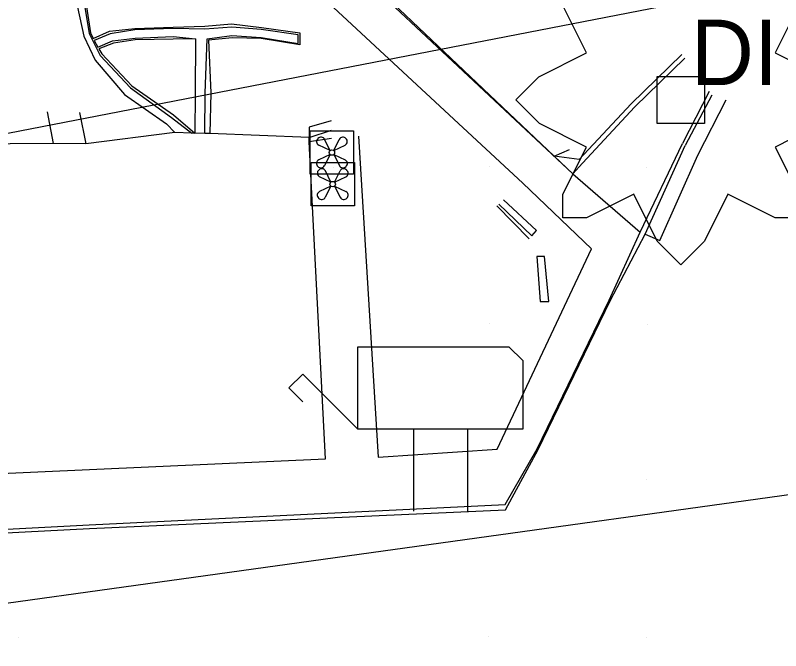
# Model space of a CAD drawing. Extents: x 1602514 to 1609837, y 863887 to 871157.
# Drawn here: x 1604878.4 to 1604951.5, y 866557.7 to 866618.4 of the extents above; entities that cross this region are included whole.
import ezdxf

# ---------------------------------------------------------------- set-up
doc = ezdxf.new("R2010")
doc.units = 0
for name, color, linetype in [('Drainage-Structures', 7, 'Continuous'), ('Environmental-New trees', 7, 'Continuous'), ('Survey-Buildings', 7, 'Continuous'), ('Survey-Curbs', 7, 'Continuous'), ('Survey-Edge of pavement', 7, 'Continuous'), ('Survey-Miscellaneous roadside', 7, 'Continuous'), ('Survey-Ridge Lines', 7, 'Continuous'), ('Survey-Sidewalks', 7, 'Continuous'), ('Survey-Signs', 7, 'Continuous'), ('Survey-Spot dirt', 7, 'Continuous'), ('Survey-Walls', 7, 'Continuous'), ('Text General Notes', 7, 'Continuous'), ('USER-Air conditioner', 7, 'Continuous')]:
    doc.layers.add(name, color=color, linetype=linetype)

msp = doc.modelspace()

# ---------------------------------------------------------------- linework, layer by layer
at = {"layer": 'Environmental-New trees'}
msp.add_lwpolyline([(1604953.086, 866619.157), (1604950.919, 866614.832), (1604955.42, 866612.581), (1604957.669, 866610.331), (1604955.478, 866608.139), (1604950.919, 866605.83), (1604953.169, 866601.33), (1604953.169, 866599.079), (1604950.919, 866599.079), (1604946.418, 866601.33), (1604944.168, 866596.829), (1604941.917, 866594.579), (1604939.667, 866596.829), (1604937.417, 866601.33), (1604932.916, 866599.079), (1604930.666, 866599.079), (1604930.666, 866601.33), (1604932.916, 866605.83), (1604928.415, 866608.081), (1604926.165, 866610.331), (1604928.357, 866612.523), (1604932.916, 866614.832), (1604930.666, 866619.332)], dxfattribs=at)
msp.add_lwpolyline([(1604953.086, 866619.157), (1604950.919, 866614.832), (1604955.42, 866612.581), (1604957.669, 866610.331), (1604955.478, 866608.139), (1604950.919, 866605.83), (1604953.169, 866601.33), (1604953.169, 866599.079), (1604950.919, 866599.079), (1604946.418, 866601.33), (1604944.168, 866596.829), (1604941.917, 866594.579), (1604939.667, 866596.829), (1604937.417, 866601.33), (1604932.916, 866599.079), (1604930.666, 866599.079), (1604930.666, 866601.33), (1604932.916, 866605.83), (1604928.415, 866608.081), (1604926.165, 866610.331), (1604928.357, 866612.523), (1604932.916, 866614.832), (1604930.666, 866619.332)], dxfattribs=at)
msp.add_lwpolyline([(1604939.667, 866612.581), (1604944.168, 866612.581), (1604944.168, 866608.081), (1604939.667, 866608.081)], close=True, dxfattribs=at)
msp.add_lwpolyline([(1604939.667, 866612.581), (1604944.168, 866612.581), (1604944.168, 866608.081), (1604939.667, 866608.081)], close=True, dxfattribs=at)
at = {"layer": 'Survey-Buildings'}
msp.add_lwpolyline([(1604819.235, 866572.056), (1604907.987, 866576.061), (1604906.436, 866606.324), (1604906.439, 866606.745), (1604896.952, 866607.126), (1604896.474, 866607.138), (1604895.506, 866607.162), (1604895.225, 866607.168), (1604893.618, 866607.208), (1604885.107, 866606.142), (1604881.996, 866606.178), (1604861.428, 866606.023), (1604865.452, 866611.073), (1604852.186, 866621.954), (1604847.626, 866617.124), (1604845.774, 866644.977)], dxfattribs=at)
msp.add_lwpolyline([(1604819.235, 866572.056), (1604907.987, 866576.061), (1604906.436, 866606.324), (1604906.439, 866606.745), (1604896.952, 866607.126), (1604896.474, 866607.138), (1604895.506, 866607.162), (1604895.225, 866607.168), (1604893.618, 866607.208), (1604885.107, 866606.142), (1604881.996, 866606.178), (1604861.428, 866606.023), (1604865.452, 866611.073), (1604852.186, 866621.954), (1604847.626, 866617.124), (1604845.774, 866644.977)], dxfattribs=at)
at = {"layer": 'Survey-Curbs'}
for p, q in [((1604906.259, 866627.087), (1604931.609, 866603.277)), ((1604906.259, 866627.087), (1604931.609, 866603.277)), ((1604944.624, 866611.138), (1604942.081, 866606.174)), ((1604944.624, 866611.138), (1604942.081, 866606.174)), ((1604944.883, 866610.784), (1604942.335, 866605.978)), ((1604944.883, 866610.784), (1604942.335, 866605.978)), ((1604938.526, 866597.505), (1604942.335, 866605.978)), ((1604938.526, 866597.505), (1604942.335, 866605.978)), ((1604932.204, 866604.632), (1604929.829, 866604.964)), ((1604932.204, 866604.632), (1604929.829, 866604.964))]:
    msp.add_line(p, q, dxfattribs=at)
for points in [[(1604942.028, 866614.682), (1604937.173, 866609.951), (1604932.204, 866604.632)], [(1604942.028, 866614.682), (1604937.173, 866609.951), (1604932.204, 866604.632)], [(1604942.289, 866614.325), (1604937.53, 866609.677), (1604932.522, 866604.301)], [(1604942.289, 866614.325), (1604937.53, 866609.677), (1604932.522, 866604.301)], [(1604935.077, 866591.202), (1604938.038, 866597.715), (1604942.081, 866606.174)], [(1604935.077, 866591.202), (1604938.038, 866597.715), (1604942.081, 866606.174)], [(1604932.522, 866604.301), (1604931.609, 866603.277), (1604929.829, 866604.964)], [(1604932.522, 866604.301), (1604931.609, 866603.277), (1604929.829, 866604.964)], [(1604819.27, 866566.457), (1604844.318, 866567.606), (1604885.439, 866569.774), (1604925.149, 866571.707), (1604928.212, 866577.007), (1604935.077, 866591.202)], [(1604819.27, 866566.457), (1604844.318, 866567.606), (1604885.439, 866569.774), (1604925.149, 866571.707), (1604928.212, 866577.007), (1604935.077, 866591.202)]]:
    msp.add_lwpolyline(points, dxfattribs=at)
at = {"layer": 'Survey-Edge of pavement'}
for points in [[(1604891.619, 866660.53), (1604882.554, 866651.017), (1604885.413, 866647.596), (1604906.387, 866627.221), (1604929.829, 866604.964), (1604931.283, 866605.596)], [(1604891.619, 866660.53), (1604882.554, 866651.017), (1604885.413, 866647.596), (1604906.387, 866627.221), (1604929.829, 866604.964), (1604931.283, 866605.596)], [(1604811.464, 866564.262), (1604813.832, 866564.605), (1604814.186, 866565.743), (1604844.33, 866567.266), (1604885.468, 866569.404), (1604925.186, 866571.182), (1604928.309, 866576.956), (1604935.178, 866591.139), (1604938.526, 866597.505), (1604939.897, 866596.913), (1604943.538, 866605.052), (1604946.257, 866610.345)], [(1604811.464, 866564.262), (1604813.832, 866564.605), (1604814.186, 866565.743), (1604844.33, 866567.266), (1604885.468, 866569.404), (1604925.186, 866571.182), (1604928.309, 866576.956), (1604935.178, 866591.139), (1604938.526, 866597.505), (1604939.897, 866596.913), (1604943.538, 866605.052), (1604946.257, 866610.345)]]:
    msp.add_lwpolyline(points, dxfattribs=at)
at = {"layer": 'Survey-Miscellaneous roadside'}
for p, q in [((1604916.384, 866578.887), (1604916.384, 866571.074)), ((1604916.384, 866578.887), (1604916.384, 866571.074)), ((1604921.571, 866571.074), (1604921.571, 866578.887)), ((1604921.571, 866571.074), (1604921.571, 866578.887))]:
    msp.add_line(p, q, dxfattribs=at)
msp.add_lwpolyline([(1604905.82, 866581.513), (1604904.508, 866582.825), (1604905.82, 866584.138), (1604911.071, 866578.887), (1604911.071, 866586.763), (1604925.509, 866586.763), (1604926.822, 866585.45), (1604926.822, 866578.887), (1604911.071, 866578.887)], dxfattribs=at)
msp.add_lwpolyline([(1604905.82, 866581.513), (1604904.508, 866582.825), (1604905.82, 866584.138), (1604911.071, 866578.887), (1604911.071, 866586.763), (1604925.509, 866586.763), (1604926.822, 866585.45), (1604926.822, 866578.887), (1604911.071, 866578.887)], dxfattribs=at)
at = {"layer": 'Survey-Ridge Lines'}
for p, q in [((1604906.436, 866606.324), (1604906.439, 866606.745)), ((1604906.436, 866606.324), (1604906.439, 866606.745)), ((1604908.575, 866606.66), (1604906.436, 866606.324)), ((1604908.575, 866606.66), (1604906.436, 866606.324)), ((1604927.422, 866597.051), (1604924.34, 866600.211)), ((1604927.422, 866597.051), (1604924.34, 866600.211))]:
    msp.add_line(p, q, dxfattribs=at)
for points in [[(1604880.433, 866633.379), (1604878.093, 866636.88), (1604878.931, 866637.385), (1604881.321, 866633.883), (1604883.306, 866630.418), (1604884.392, 866626.91), (1604884.853, 866621.324), (1604885.571, 866616.747), (1604885.814, 866616.183), (1604887.359, 866616.898), (1604889.788, 866617.144), (1604893.434, 866617.274), (1604896.461, 866617.382), (1604899.028, 866617.587), (1604901.871, 866617.246), (1604905.537, 866616.73), (1604905.537, 866615.576), (1604901.839, 866616.203), (1604899.072, 866616.262), (1604896.812, 866616.04), (1604897.032, 866610.991), (1604896.952, 866607.126)], [(1604880.433, 866633.379), (1604878.093, 866636.88), (1604878.931, 866637.385), (1604881.321, 866633.883), (1604883.306, 866630.418), (1604884.392, 866626.91), (1604884.853, 866621.324), (1604885.571, 866616.747), (1604885.814, 866616.183), (1604887.359, 866616.898), (1604889.788, 866617.144), (1604893.434, 866617.274), (1604896.461, 866617.382), (1604899.028, 866617.587), (1604901.871, 866617.246), (1604905.537, 866616.73), (1604905.537, 866615.576), (1604901.839, 866616.203), (1604899.072, 866616.262), (1604896.812, 866616.04), (1604897.032, 866610.991), (1604896.952, 866607.126)], [(1604895.577, 866616.163), (1604893.444, 866616.145), (1604889.836, 866616.073), (1604887.738, 866615.754), (1604886.345, 866615.208), (1604886.654, 866614.743), (1604889.505, 866611.66), (1604893.495, 866608.909), (1604895.506, 866607.162)], [(1604895.577, 866616.163), (1604893.444, 866616.145), (1604889.836, 866616.073), (1604887.738, 866615.754), (1604886.345, 866615.208), (1604886.654, 866614.743), (1604889.505, 866611.66), (1604893.495, 866608.909), (1604895.506, 866607.162)]]:
    msp.add_lwpolyline(points, dxfattribs=at)
at = {"layer": 'Survey-Sidewalks'}
for p, q in [((1604881.411, 866609.193), (1604881.996, 866606.178)), ((1604881.411, 866609.193), (1604881.996, 866606.178)), ((1604884.511, 866609.135), (1604885.107, 866606.142)), ((1604884.511, 866609.135), (1604885.107, 866606.142)), ((1604911.132, 866606.86), (1604913.035, 866576.213)), ((1604911.132, 866606.86), (1604913.035, 866576.213)), ((1604931.609, 866603.277), (1604938.038, 866597.715)), ((1604931.609, 866603.277), (1604938.038, 866597.715))]:
    msp.add_line(p, q, dxfattribs=at)
msp.add_lwpolyline([(1604913.035, 866576.213), (1604924.389, 866576.983), (1604933.385, 866596.121), (1604926.834, 866602.371), (1604919.814, 866608.892), (1604903.444, 866624.119), (1604882.074, 866645.42), (1604872.983, 866645.257), (1604872.413, 866639.064)], dxfattribs=at)
msp.add_lwpolyline([(1604913.035, 866576.213), (1604924.389, 866576.983), (1604933.385, 866596.121), (1604926.834, 866602.371), (1604919.814, 866608.892), (1604903.444, 866624.119), (1604882.074, 866645.42), (1604872.983, 866645.257), (1604872.413, 866639.064)], dxfattribs=at)
at = {"layer": 'Survey-Signs'}
msp.add_lwpolyline([(1604929.328, 866591.094), (1604928.896, 866595.383), (1604928.165, 866595.383), (1604928.497, 866591.094), (1604929.328, 866591.094)], dxfattribs=at)
msp.add_lwpolyline([(1604929.328, 866591.094), (1604928.896, 866595.383), (1604928.165, 866595.383), (1604928.497, 866591.094), (1604929.328, 866591.094)], dxfattribs=at)
at = {"layer": 'Survey-Spot dirt'}
for p, q in [((1604908.727, 866603.909), (1604908.727, 866603.909)), ((1604908.727, 866603.909), (1604908.727, 866603.909)), ((1604923.64, 866603.951), (1604923.64, 866603.951)), ((1604923.64, 866603.951), (1604923.64, 866603.951)), ((1604938.665, 866603.862), (1604938.665, 866603.862)), ((1604938.665, 866603.862), (1604938.665, 866603.862)), ((1604923.685, 866589.004), (1604923.685, 866589.004)), ((1604923.685, 866589.004), (1604923.685, 866589.004)), ((1604938.691, 866588.901), (1604938.691, 866588.901)), ((1604938.691, 866588.901), (1604938.691, 866588.901)), ((1604938.652, 866574.044), (1604938.652, 866574.044)), ((1604938.652, 866574.044), (1604938.652, 866574.044)), ((1604878.684, 866558.97), (1604878.684, 866558.97)), ((1604878.684, 866558.97), (1604878.684, 866558.97)), ((1604923.53, 866559.052), (1604923.53, 866559.052)), ((1604923.53, 866559.052), (1604923.53, 866559.052)), ((1604938.607, 866559.014), (1604938.607, 866559.014)), ((1604938.607, 866559.014), (1604938.607, 866559.014))]:
    msp.add_line(p, q, dxfattribs=at)
at = {"layer": 'Survey-Walls'}
for points in [[(1604879.084, 866636.945), (1604878.508, 866636.619), (1604880.523, 866633.431), (1604882.505, 866630.046), (1604883.488, 866626.766), (1604883.882, 866621.241), (1604884.93, 866616.415), (1604885.994, 866614.128), (1604888.805, 866610.846), (1604892.824, 866608.062), (1604893.618, 866607.208)], [(1604879.084, 866636.945), (1604878.508, 866636.619), (1604880.523, 866633.431), (1604882.505, 866630.046), (1604883.488, 866626.766), (1604883.882, 866621.241), (1604884.93, 866616.415), (1604885.994, 866614.128), (1604888.805, 866610.846), (1604892.824, 866608.062), (1604893.618, 866607.208)], [(1604879.084, 866636.945), (1604881.183, 866633.805), (1604883.159, 866630.35), (1604884.161, 866626.873), (1604884.657, 866621.307), (1604885.426, 866616.672), (1604886.471, 866614.572), (1604889.364, 866611.497), (1604893.299, 866608.662), (1604895.225, 866607.168)], [(1604879.084, 866636.945), (1604881.183, 866633.805), (1604883.159, 866630.35), (1604884.161, 866626.873), (1604884.657, 866621.307), (1604885.426, 866616.672), (1604886.471, 866614.572), (1604889.364, 866611.497), (1604893.299, 866608.662), (1604895.225, 866607.168)], [(1604896.474, 866607.138), (1604896.516, 866610.982), (1604896.699, 866616.171), (1604899.065, 866616.489), (1604901.841, 866616.274), (1604905.388, 866615.72), (1604905.388, 866616.55), (1604901.866, 866617.067), (1604899.038, 866617.284), (1604896.481, 866617.084), (1604893.435, 866617.138), (1604889.793, 866617.018), (1604887.443, 866616.645), (1604885.915, 866615.999), (1604886.264, 866615.356)], [(1604896.474, 866607.138), (1604896.516, 866610.982), (1604896.699, 866616.171), (1604899.065, 866616.489), (1604901.841, 866616.274), (1604905.388, 866615.72), (1604905.388, 866616.55), (1604901.866, 866617.067), (1604899.038, 866617.284), (1604896.481, 866617.084), (1604893.435, 866617.138), (1604889.793, 866617.018), (1604887.443, 866616.645), (1604885.915, 866615.999), (1604886.264, 866615.356)], [(1604886.264, 866615.356), (1604887.671, 866615.957), (1604889.829, 866616.225), (1604893.442, 866616.37), (1604895.577, 866616.163), (1604895.556, 866610.966), (1604895.506, 866607.162)], [(1604886.264, 866615.356), (1604887.671, 866615.957), (1604889.829, 866616.225), (1604893.442, 866616.37), (1604895.577, 866616.163), (1604895.556, 866610.966), (1604895.506, 866607.162)], [(1604908.535, 866608.337), (1604906.446, 866607.729), (1604906.439, 866606.745), (1604908.556, 866607.441)], [(1604908.535, 866608.337), (1604906.446, 866607.729), (1604906.439, 866606.745), (1604908.556, 866607.441)], [(1604924.548, 866600.391), (1604927.693, 866597.356), (1604928.146, 866597.866), (1604924.994, 866600.777)], [(1604924.548, 866600.391), (1604927.693, 866597.356), (1604928.146, 866597.866), (1604924.994, 866600.777)]]:
    msp.add_lwpolyline(points, dxfattribs=at)
at = {"layer": 'Text General Notes'}
msp.add_lwpolyline([(1605012.845, 866633.37), (1604065.193, 866449.515), (1605014.372, 866581.277)], dxfattribs=at)
msp.add_lwpolyline([(1605012.845, 866633.37), (1604065.193, 866449.515), (1605014.372, 866581.277)], dxfattribs=at)
at = {"layer": 'USER-Air conditioner'}
for p, q in [((1604908.425, 866605.49), (1604907.908, 866606.563)), ((1604908.425, 866605.49), (1604907.908, 866606.563)), ((1604907.908, 866606.563), (1604907.908, 866606.563)), ((1604908.425, 866605.49), (1604907.908, 866606.563)), ((1604908.425, 866605.49), (1604907.908, 866606.563)), ((1604907.908, 866606.563), (1604907.908, 866606.563)), ((1604908.792, 866605.49), (1604909.309, 866606.563)), ((1604908.792, 866605.49), (1604909.309, 866606.563)), ((1604908.792, 866605.49), (1604909.309, 866606.563)), ((1604908.792, 866605.49), (1604909.309, 866606.563)), ((1604909.309, 866606.563), (1604909.309, 866606.563)), ((1604909.309, 866606.563), (1604909.309, 866606.563)), ((1604908.425, 866605.49), (1604907.356, 866606.016)), ((1604908.425, 866605.49), (1604907.356, 866606.016)), ((1604907.356, 866606.016), (1604907.356, 866606.016)), ((1604908.425, 866605.49), (1604907.356, 866606.016)), ((1604908.425, 866605.49), (1604907.356, 866606.016)), ((1604907.356, 866606.016), (1604907.356, 866606.016)), ((1604908.792, 866605.49), (1604909.861, 866606.016)), ((1604908.792, 866605.49), (1604909.861, 866606.016)), ((1604908.792, 866605.49), (1604909.861, 866606.016)), ((1604908.792, 866605.49), (1604909.861, 866606.016)), ((1604909.861, 866606.016), (1604909.861, 866606.016)), ((1604909.861, 866606.016), (1604909.861, 866606.016)), ((1604908.425, 866605.123), (1604907.352, 866604.606)), ((1604908.425, 866605.123), (1604907.352, 866604.606)), ((1604908.425, 866605.123), (1604907.352, 866604.606)), ((1604908.425, 866605.123), (1604907.352, 866604.606)), ((1604908.425, 866605.123), (1604907.899, 866604.054)), ((1604908.425, 866605.123), (1604907.899, 866604.054)), ((1604908.425, 866605.123), (1604907.899, 866604.054)), ((1604908.425, 866605.123), (1604907.899, 866604.054)), ((1604908.425, 866605.49), (1604908.425, 866605.49)), ((1604908.425, 866605.49), (1604908.425, 866605.49)), ((1604908.425, 866605.49), (1604908.425, 866605.49)), ((1604908.425, 866605.49), (1604908.425, 866605.49)), ((1604908.425, 866605.123), (1604908.425, 866605.123)), ((1604908.425, 866605.123), (1604908.425, 866605.123)), ((1604908.425, 866605.123), (1604908.425, 866605.123)), ((1604908.425, 866605.123), (1604908.425, 866605.123)), ((1604908.792, 866605.49), (1604908.792, 866605.49)), ((1604908.792, 866605.49), (1604908.792, 866605.49)), ((1604908.792, 866605.49), (1604908.792, 866605.49)), ((1604908.792, 866605.49), (1604908.792, 866605.49)), ((1604908.792, 866605.123), (1604909.865, 866604.606)), ((1604908.792, 866605.123), (1604909.865, 866604.606)), ((1604908.792, 866605.123), (1604908.792, 866605.123)), ((1604908.792, 866605.123), (1604909.317, 866604.054)), ((1604908.792, 866605.123), (1604909.317, 866604.054)), ((1604908.792, 866605.123), (1604908.792, 866605.123)), ((1604908.792, 866605.123), (1604909.865, 866604.606)), ((1604908.792, 866605.123), (1604909.865, 866604.606)), ((1604908.792, 866605.123), (1604908.792, 866605.123)), ((1604908.792, 866605.123), (1604909.317, 866604.054)), ((1604908.792, 866605.123), (1604909.317, 866604.054)), ((1604908.792, 866605.123), (1604908.792, 866605.123)), ((1604907.352, 866604.606), (1604907.352, 866604.606)), ((1604907.352, 866604.606), (1604907.352, 866604.606)), ((1604909.865, 866604.606), (1604909.865, 866604.606)), ((1604909.865, 866604.606), (1604909.865, 866604.606)), ((1604907.899, 866604.054), (1604907.899, 866604.054)), ((1604907.899, 866604.054), (1604907.899, 866604.054)), ((1604908.498, 866602.471), (1604907.981, 866603.544)), ((1604908.498, 866602.471), (1604907.981, 866603.544)), ((1604907.981, 866603.544), (1604907.981, 866603.544)), ((1604908.498, 866602.471), (1604907.981, 866603.544)), ((1604908.498, 866602.471), (1604907.981, 866603.544)), ((1604907.981, 866603.544), (1604907.981, 866603.544)), ((1604908.865, 866602.471), (1604909.382, 866603.544)), ((1604908.865, 866602.471), (1604909.382, 866603.544)), ((1604908.865, 866602.471), (1604909.382, 866603.544)), ((1604908.865, 866602.471), (1604909.382, 866603.544)), ((1604909.317, 866604.054), (1604909.317, 866604.054)), ((1604909.317, 866604.054), (1604909.317, 866604.054)), ((1604909.382, 866603.544), (1604909.382, 866603.544)), ((1604909.382, 866603.544), (1604909.382, 866603.544)), ((1604908.498, 866602.471), (1604907.429, 866602.997)), ((1604908.498, 866602.471), (1604907.429, 866602.997)), ((1604907.429, 866602.997), (1604907.429, 866602.997)), ((1604908.498, 866602.471), (1604907.429, 866602.997)), ((1604908.498, 866602.471), (1604907.429, 866602.997)), ((1604907.429, 866602.997), (1604907.429, 866602.997)), ((1604908.865, 866602.471), (1604909.934, 866602.997)), ((1604908.865, 866602.471), (1604909.934, 866602.997)), ((1604908.865, 866602.471), (1604909.934, 866602.997)), ((1604908.865, 866602.471), (1604909.934, 866602.997)), ((1604909.934, 866602.997), (1604909.934, 866602.997)), ((1604909.934, 866602.997), (1604909.934, 866602.997)), ((1604908.498, 866602.104), (1604907.425, 866601.587)), ((1604908.498, 866602.104), (1604907.425, 866601.587)), ((1604908.498, 866602.104), (1604907.425, 866601.587)), ((1604908.498, 866602.104), (1604907.425, 866601.587)), ((1604908.498, 866602.104), (1604907.972, 866601.035)), ((1604908.498, 866602.104), (1604907.972, 866601.035)), ((1604908.498, 866602.104), (1604907.972, 866601.035)), ((1604908.498, 866602.104), (1604907.972, 866601.035)), ((1604908.498, 866602.471), (1604908.498, 866602.471)), ((1604908.498, 866602.471), (1604908.498, 866602.471)), ((1604908.498, 866602.471), (1604908.498, 866602.471)), ((1604908.498, 866602.471), (1604908.498, 866602.471)), ((1604908.498, 866602.104), (1604908.498, 866602.104)), ((1604908.498, 866602.104), (1604908.498, 866602.104)), ((1604908.498, 866602.104), (1604908.498, 866602.104)), ((1604908.498, 866602.104), (1604908.498, 866602.104)), ((1604908.865, 866602.471), (1604908.865, 866602.471)), ((1604908.865, 866602.471), (1604908.865, 866602.471)), ((1604908.865, 866602.471), (1604908.865, 866602.471)), ((1604908.865, 866602.471), (1604908.865, 866602.471)), ((1604908.865, 866602.104), (1604909.938, 866601.587)), ((1604908.865, 866602.104), (1604909.938, 866601.587)), ((1604908.865, 866602.104), (1604908.865, 866602.104)), ((1604908.865, 866602.104), (1604909.39, 866601.035)), ((1604908.865, 866602.104), (1604909.39, 866601.035)), ((1604908.865, 866602.104), (1604908.865, 866602.104)), ((1604908.865, 866602.104), (1604909.938, 866601.587)), ((1604908.865, 866602.104), (1604909.938, 866601.587)), ((1604908.865, 866602.104), (1604908.865, 866602.104)), ((1604908.865, 866602.104), (1604909.39, 866601.035)), ((1604908.865, 866602.104), (1604909.39, 866601.035)), ((1604908.865, 866602.104), (1604908.865, 866602.104)), ((1604907.425, 866601.587), (1604907.425, 866601.587)), ((1604907.425, 866601.587), (1604907.425, 866601.587)), ((1604909.938, 866601.587), (1604909.938, 866601.587)), ((1604909.938, 866601.587), (1604909.938, 866601.587)), ((1604907.972, 866601.035), (1604907.972, 866601.035)), ((1604907.972, 866601.035), (1604907.972, 866601.035)), ((1604909.39, 866601.035), (1604909.39, 866601.035)), ((1604909.39, 866601.035), (1604909.39, 866601.035))]:
    msp.add_line(p, q, dxfattribs=at)
for points in [[(1604906.54, 866603.238), (1604906.54, 866607.375), (1604910.677, 866607.375), (1604910.677, 866603.238)], [(1604906.54, 866603.238), (1604906.54, 866607.375), (1604910.677, 866607.375), (1604910.677, 866603.238)], [(1604906.613, 866600.219), (1604906.613, 866604.356), (1604910.75, 866604.356), (1604910.75, 866600.219)], [(1604906.613, 866600.219), (1604906.613, 866604.356), (1604910.75, 866604.356), (1604910.75, 866600.219)]]:
    msp.add_lwpolyline(points, close=True, dxfattribs=at)
for centre in [(1604908.608, 866605.307), (1604908.608, 866605.307), (1604908.681, 866602.288), (1604908.681, 866602.288)]:
    msp.add_circle(centre, 0.26, dxfattribs=at)
for centre, start, end in [((1604907.524, 866606.359), 129.74607, 243.83306), ((1604907.524, 866606.359), 129.74607, 243.83306), ((1604907.563, 866606.397), 25.72559, 139.81258), ((1604907.563, 866606.397), 25.72559, 139.81258), ((1604909.653, 866606.397), 40.18742, 154.27441), ((1604909.653, 866606.397), 40.18742, 154.27441), ((1604909.692, 866606.359), 296.16694, 50.25393), ((1604909.692, 866606.359), 296.16694, 50.25393), ((1604907.518, 866604.262), 115.72559, 229.81258), ((1604907.518, 866604.262), 115.72559, 229.81258), ((1604909.699, 866604.262), 310.18742, 64.27441), ((1604909.699, 866604.262), 310.18742, 64.27441), ((1604907.597, 866603.34), 129.74607, 243.83306), ((1604907.597, 866603.34), 129.74607, 243.83306), ((1604907.556, 866604.223), 219.74607, 333.83306), ((1604907.556, 866604.223), 219.74607, 333.83306), ((1604907.636, 866603.378), 25.72559, 139.81258), ((1604907.636, 866603.378), 25.72559, 139.81258), ((1604909.66, 866604.223), 206.16694, 320.25393), ((1604909.66, 866604.223), 206.16694, 320.25393), ((1604909.726, 866603.378), 40.18742, 154.27441), ((1604909.726, 866603.378), 40.18742, 154.27441), ((1604909.765, 866603.34), 296.16694, 50.25393), ((1604909.765, 866603.34), 296.16694, 50.25393), ((1604907.591, 866601.243), 115.72559, 229.81258), ((1604907.591, 866601.243), 115.72559, 229.81258), ((1604909.772, 866601.243), 310.18742, 64.27441), ((1604909.772, 866601.243), 310.18742, 64.27441), ((1604907.629, 866601.204), 219.74607, 333.83306), ((1604907.629, 866601.204), 219.74607, 333.83306), ((1604909.733, 866601.204), 206.16694, 320.25393), ((1604909.733, 866601.204), 206.16694, 320.25393)]:
    msp.add_arc(centre, 0.383, start, end, dxfattribs=at)

# ---------------------------------------------------------------- texts
at = {"layer": 'Drainage-Structures'}
msp.add_text('DI', height=6.2499, dxfattribs=at).set_placement((1604942.857, 866611.74))
msp.add_text('DI', height=6.2499, dxfattribs=at).set_placement((1604942.857, 866611.74))

doc.saveas('drawing.dxf')
